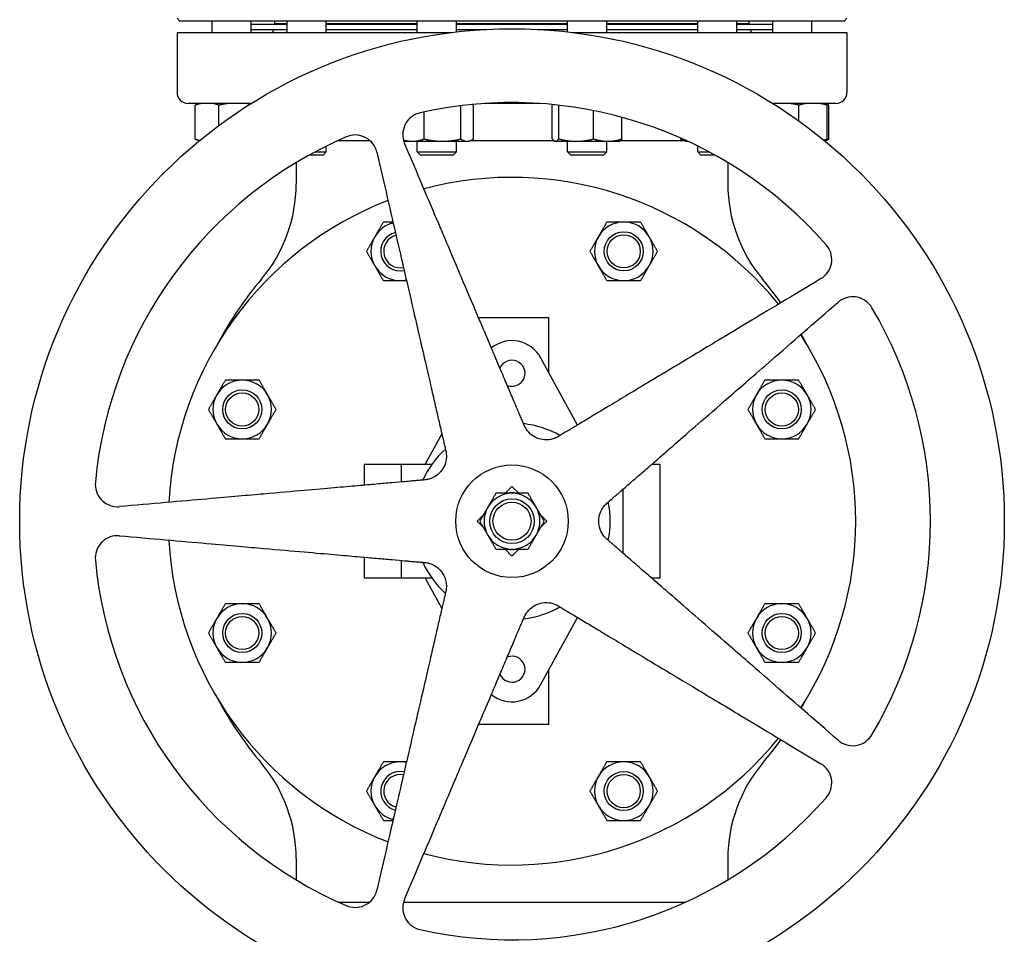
# Model space of a CAD drawing. Header units: inches. Extents: x 24 to 1128, y -69 to 748.
# Tile 598 of 656: x 600 to 622, y 573 to 594. Entities that reach past the tile are written whole.
import ezdxf

# ---------------------------------------------------------------- set-up
doc = ezdxf.new("R2010")
doc.units = ezdxf.units.IN
doc.header["$LTSCALE"] = 32
doc.header["$MEASUREMENT"] = 0
doc.layers.add('Visible (ANSI)', color=7, linetype='Continuous', lineweight=30)

msp = doc.modelspace()

# ---------------------------------------------------------------- linework, layer by layer
at = {"layer": 'Visible (ANSI)'}
for p, q in [((603.34313, 593.59353), (603.28063, 593.65603)), ((618.21813, 593.59353), (603.34313, 593.59353)), ((604.06461, 593.34053), (604.06461, 593.59353)), ((604.93961, 593.34053), (604.93961, 593.59353)), ((604.93961, 593.52853), (605.74694, 593.52853)), ((605.47063, 593.53353), (605.47063, 593.59353)), ((605.74694, 593.53353), (605.47063, 593.53353)), ((605.59063, 593.53353), (605.59063, 593.52853)), ((605.74694, 593.34053), (605.74694, 593.59353)), ((606.62194, 593.34053), (606.62194, 593.59353)), ((608.66081, 593.53353), (606.62194, 593.53353)), ((606.62194, 593.52853), (608.66081, 593.52853)), ((608.66081, 593.34053), (608.66081, 593.59353)), ((609.53581, 593.35252), (609.53581, 593.59353)), ((612.02546, 593.53353), (609.53581, 593.53353)), ((609.53581, 593.52853), (612.02546, 593.52853)), ((612.02546, 593.35252), (612.02546, 593.59353)), ((612.90046, 593.34053), (612.90046, 593.59353)), ((614.93933, 593.53353), (612.90046, 593.53353)), ((612.90046, 593.52853), (614.93933, 593.52853)), ((614.93933, 593.34053), (614.93933, 593.59353)), ((615.81433, 593.34053), (615.81433, 593.59353)), ((616.09063, 593.53353), (615.81433, 593.53353)), ((615.81433, 593.52853), (616.62165, 593.52853)), ((615.97063, 593.53353), (615.97063, 593.52853)), ((616.09063, 593.53353), (616.09063, 593.59353)), ((616.62165, 593.34053), (616.62165, 593.59353)), ((617.49665, 593.34053), (617.49665, 593.59353)), ((618.21813, 593.59353), (618.28063, 593.65603)), ((603.28063, 593.34053), (609.4345, 593.34053)), ((603.28063, 593.34053), (603.28063, 591.99953)), ((604.93961, 593.40853), (605.74694, 593.40853)), ((605.46563, 593.40353), (605.40263, 593.34053)), ((605.46563, 593.40353), (605.74694, 593.40353)), ((605.59063, 593.40853), (605.59063, 593.40353)), ((606.62194, 593.40853), (608.66081, 593.40853)), ((606.62194, 593.40353), (608.66081, 593.40353)), ((609.53581, 593.40853), (610.21541, 593.40853)), ((609.53581, 593.40353), (610.12524, 593.40353)), ((611.34585, 593.40853), (612.02546, 593.40853)), ((611.43602, 593.40353), (612.02546, 593.40353)), ((612.12676, 593.34053), (618.28063, 593.34053)), ((612.90046, 593.40853), (614.93933, 593.40853)), ((612.90046, 593.40353), (614.93933, 593.40353)), ((615.81433, 593.40853), (616.62165, 593.40853)), ((615.81433, 593.40353), (616.09563, 593.40353)), ((615.97063, 593.40853), (615.97063, 593.40353)), ((616.09563, 593.40353), (616.15863, 593.34053)), ((618.28063, 593.34053), (618.28063, 591.99953)), ((604.94154, 591.74953), (603.53063, 591.74953)), ((603.75524, 591.74953), (603.73733, 591.74118)), ((611.39213, 591.74953), (610.16913, 591.74953)), ((618.03063, 591.74953), (616.61973, 591.74953)), ((617.80603, 591.74953), (617.82394, 591.74118)), ((603.68468, 590.9554), (603.68468, 591.71066)), ((604.21916, 591.25756), (604.21916, 591.71066)), ((608.81536, 590.9554), (608.81536, 591.56109)), ((609.63279, 590.9554), (609.63279, 591.69893)), ((609.91574, 590.9554), (609.91574, 591.71066)), ((611.68243, 590.9554), (611.68243, 591.71066)), ((611.82765, 590.9554), (611.82765, 591.71066)), ((612.60818, 590.9554), (612.60818, 591.58955)), ((617.20437, 591.35794), (617.20437, 591.71066)), ((617.83968, 590.9554), (617.83968, 591.71066)), ((617.87658, 590.9554), (617.87658, 591.71066)), ((613.24348, 590.9554), (613.24348, 591.44004)), ((603.77244, 590.90851), (603.73733, 590.92488)), ((606.8877, 590.92253), (607.59461, 590.92253)), ((608.37931, 590.90353), (608.35495, 590.91489)), ((608.37931, 590.90353), (608.54812, 590.90353)), ((608.54812, 590.90353), (609.22407, 590.90353)), ((608.66081, 590.66645), (608.66081, 590.90353)), ((609.22407, 590.90353), (609.77426, 590.90353)), ((609.53581, 590.66645), (609.53581, 590.90353)), ((609.77426, 590.90353), (609.81731, 590.90353)), ((609.81731, 590.90353), (609.8631, 590.92488)), ((609.85805, 590.92253), (611.71211, 590.92253)), ((611.74396, 590.90353), (611.7327, 590.90878)), ((611.74396, 590.90353), (611.75504, 590.90353)), ((611.75504, 590.90353), (612.21791, 590.90353)), ((612.02546, 590.66645), (612.02546, 590.90353)), ((612.21791, 590.90353), (612.92583, 590.90353)), ((612.90046, 590.66645), (612.90046, 590.90353)), ((612.92583, 590.90353), (613.18196, 590.90353)), ((613.18196, 590.90353), (613.19321, 590.90878)), ((613.21381, 590.92253), (614.61708, 590.92253)), ((614.5594, 590.9554), (614.5594, 590.97376)), ((614.65783, 590.90353), (614.61204, 590.92488)), ((614.65783, 590.90353), (614.71489, 590.90353)), ((617.78883, 590.90851), (617.78941, 590.90878)), ((617.78941, 590.90878), (617.82394, 590.92488)), ((606.3699, 590.66645), (606.62194, 590.66645)), ((606.54902, 590.59353), (606.62194, 590.66645)), ((606.62194, 590.66645), (606.62194, 590.79606)), ((608.66081, 590.66645), (609.53581, 590.66645)), ((608.73373, 590.59353), (608.66081, 590.66645)), ((609.46289, 590.59353), (609.53581, 590.66645)), ((612.02546, 590.66645), (612.90046, 590.66645)), ((612.09837, 590.59353), (612.02546, 590.66645)), ((612.82754, 590.59353), (612.90046, 590.66645)), ((614.93933, 590.66645), (614.93933, 590.79606)), ((614.93933, 590.66645), (615.19136, 590.66645)), ((615.01224, 590.59353), (614.93933, 590.66645)), ((605.94881, 590.4276), (605.94881, 589.95101)), ((606.54902, 590.59353), (606.23588, 590.59353)), ((609.46289, 590.59353), (608.73373, 590.59353)), ((612.82754, 590.59353), (612.09837, 590.59353)), ((615.32539, 590.59353), (615.01224, 590.59353)), ((615.61245, 590.4276), (615.61245, 589.95101)), ((611.60743, 586.95253), (610.03294, 586.95253)), ((611.60743, 585.71903), (611.60743, 586.95253)), ((612.24437, 584.55153), (611.42074, 586.06124)), ((609.20972, 584.35509), (608.83766, 583.67311)), ((607.47263, 583.67311), (608.29963, 583.67311)), ((607.47263, 583.67311), (607.47263, 583.20503)), ((608.29963, 583.67311), (608.98816, 583.67311)), ((608.29963, 583.67311), (608.29963, 583.27738)), ((613.90829, 583.67311), (614.08863, 583.67311)), ((614.08863, 583.67311), (614.08863, 581.12595)), ((610.6264, 583.02453), (610.78063, 583.17876)), ((610.78063, 583.17876), (610.93486, 583.02453)), ((613.26163, 583.11098), (613.26163, 581.68808)), ((610.0014, 582.39953), (610.13755, 582.53568)), ((611.42371, 582.53568), (611.55986, 582.39953)), ((610.13755, 582.26338), (610.0014, 582.39953)), ((611.55986, 582.39953), (611.42371, 582.26338)), ((610.78063, 581.6203), (610.6264, 581.77453)), ((610.93486, 581.77453), (610.78063, 581.6203)), ((607.47263, 581.59403), (607.47263, 581.12595)), ((608.29963, 581.52168), (608.29963, 581.12595)), ((608.29963, 581.12595), (607.47263, 581.12595)), ((608.98816, 581.12595), (608.29963, 581.12595)), ((608.83766, 581.12595), (609.20972, 580.44397)), ((614.08863, 581.12595), (613.90829, 581.12595)), ((611.42074, 578.73781), (612.24437, 580.24753)), ((611.60743, 577.84653), (611.60743, 579.08003)), ((611.60743, 577.84653), (610.03294, 577.84653)), ((605.94881, 574.84805), (605.94881, 574.37146)), ((615.61245, 574.84805), (615.61245, 574.37146)), ((606.8877, 573.87653), (607.59461, 573.87653)), ((608.35281, 573.87653), (614.67356, 573.87653))]:
    msp.add_line(p, q, dxfattribs=at)
for centre, radius in [((610.78063, 582.39953), 11.0235), ((613.28269, 588.44004), 0.4375), ((613.28269, 588.44004), 0.37135), ((604.74012, 584.90159), 0.4375), ((604.74012, 584.90159), 0.37135), ((616.82114, 584.90159), 0.4375), ((616.82114, 584.90159), 0.37135), ((610.78063, 582.39953), 1.26), ((610.78063, 582.39953), 0.5), ((610.78063, 582.39953), 0.4256), ((604.74012, 579.89747), 0.4375), ((616.82114, 579.89747), 0.4375), ((604.74012, 579.89747), 0.37135), ((616.82114, 579.89747), 0.37135), ((613.28269, 576.35902), 0.4375), ((613.28269, 576.35902), 0.37135)]:
    msp.add_circle(centre, radius, dxfattribs=at)
for centre, radius, start, end in [((603.53063, 591.99953), 0.25, 180, 270), ((618.03063, 591.99953), 0.25, 270, 0), ((610.78063, 582.39953), 9.36997, 41.331348, 102.668652), ((610.78063, 582.39953), 9.36997, 113.331348, 174.668652), ((610.78063, 582.39953), 7.696, 39.147903, 104.852097), ((602.64081, 589.95101), 3.308, 319.897303, 0), ((618.92045, 589.95101), 3.308, 180, 220.102697), ((610.78063, 582.39953), 7.696, 111.147903, 176.852097), ((613.28269, 588.44004), 0.656, 90, 150), ((613.28269, 588.44004), 0.656, 30, 90), ((608.27857, 588.44004), 0.656, 104.015956, 150), ((608.27857, 588.44004), 0.656, 150, 210), ((608.27857, 588.44004), 0.4375, 104.523454, 281.476546), ((608.27857, 588.44004), 0.37135, 104.794914, 281.205086), ((613.28269, 588.44004), 0.656, 150, 210), ((613.28269, 588.44004), 0.656, 330, 30), ((608.27857, 588.44004), 0.656, 210, 270), ((613.28269, 588.44004), 0.656, 210, 270), ((613.28269, 588.44004), 0.656, 270, 330), ((611.60763, 582.39953), 8.415, 139.897304, 151.812157), ((608.27857, 588.44004), 0.656, 270, 281.984044), ((609.95363, 582.39953), 8.415, 35.531253, 40.102696), ((610.78063, 582.39953), 9.36997, 329.331348, 30.668652), ((610.78063, 582.39953), 7.696, 327.147903, 32.852097), ((609.95363, 582.39953), 8.415, 28.187843, 29.808159), ((610.78063, 585.71203), 0.72917, 28.615103, 129.209832), ((610.78063, 585.71203), 0.29167, 248.74206, 157.25794), ((604.74012, 584.90159), 0.656, 90, 150), ((604.74012, 584.90159), 0.656, 30, 90), ((616.82114, 584.90159), 0.656, 90, 150), ((616.82114, 584.90159), 0.656, 30, 90), ((604.74012, 584.90159), 0.656, 150, 210), ((604.74012, 584.90159), 0.656, 330, 30), ((616.82114, 584.90159), 0.656, 150, 210), ((616.82114, 584.90159), 0.656, 330, 30), ((604.74012, 584.90159), 0.656, 210, 270), ((604.74012, 584.90159), 0.656, 270, 330), ((610.78063, 582.39953), 2.19886, 60.739091, 83.260909), ((616.82114, 584.90159), 0.656, 210, 270), ((616.82114, 584.90159), 0.656, 270, 330), ((610.78063, 582.39953), 2.19886, 132.739091, 155.260909), ((610.78063, 582.39953), 0.625, 90, 150), ((610.78063, 582.39953), 0.636, 79.328306, 100.671694), ((610.78063, 582.39953), 0.625, 30, 90), ((610.78063, 582.39953), 0.625, 150, 210), ((610.78063, 582.39953), 0.625, 330, 30), ((610.78063, 582.39953), 2.19886, 348.739091, 11.260909), ((610.78063, 582.39953), 0.625, 210, 270), ((610.78063, 582.39953), 0.625, 270, 330), ((610.78063, 582.39953), 7.696, 183.147903, 248.852097), ((610.78063, 582.39953), 0.636, 259.328306, 280.671694), ((610.78063, 582.39953), 9.36997, 185.331348, 246.668652), ((610.78063, 582.39953), 2.19886, 204.739091, 227.260909), ((604.74012, 579.89747), 0.656, 90, 150), ((604.74012, 579.89747), 0.656, 30, 90), ((616.82114, 579.89747), 0.656, 90, 150), ((616.82114, 579.89747), 0.656, 30, 90), ((610.78063, 582.39953), 2.19886, 276.739091, 299.260909), ((604.74012, 579.89747), 0.656, 150, 210), ((604.74012, 579.89747), 0.656, 330, 30), ((616.82114, 579.89747), 0.656, 150, 210), ((616.82114, 579.89747), 0.656, 330, 30), ((604.74012, 579.89747), 0.656, 210, 270), ((604.74012, 579.89747), 0.656, 270, 330), ((616.82114, 579.89747), 0.656, 210, 270), ((616.82114, 579.89747), 0.656, 270, 330), ((610.78063, 579.08703), 0.29167, 202.74206, 111.25794), ((610.78063, 579.08703), 0.72917, 230.790168, 331.384897), ((611.60763, 582.39953), 8.415, 208.187843, 220.102697), ((609.95363, 582.39953), 8.415, 330.191841, 331.812157), ((610.78063, 582.39953), 7.696, 255.147903, 320.852097), ((609.95363, 582.39953), 8.415, 319.897303, 324.468747), ((602.64081, 574.84805), 3.308, 0, 40.102697), ((608.27857, 576.35902), 0.656, 90, 150), ((608.27857, 576.35902), 0.656, 78.015956, 90), ((613.28269, 576.35902), 0.656, 90, 150), ((613.28269, 576.35902), 0.656, 30, 90), ((618.92045, 574.84805), 3.308, 139.897303, 180), ((608.27857, 576.35902), 0.4375, 78.523454, 255.476546), ((608.27857, 576.35902), 0.656, 150, 210), ((608.27857, 576.35902), 0.37135, 78.794914, 255.205086), ((613.28269, 576.35902), 0.656, 150, 210), ((613.28269, 576.35902), 0.656, 330, 30), ((610.78063, 582.39953), 9.36997, 257.331348, 318.668652), ((608.27857, 576.35902), 0.656, 210, 255.984044), ((613.28269, 576.35902), 0.656, 210, 270), ((613.28269, 576.35902), 0.656, 270, 330)]:
    msp.add_arc(centre, radius, start, end, dxfattribs=at)
for points, weights in [([(603.82178, 591.74953), (603.75686, 591.7368), (603.68468, 591.71066)], [1.01897523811, 1.01877372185, 1]), ([(604.21916, 591.71066), (604.14699, 591.7368), (604.08207, 591.74953)], [1, 1.01877372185, 1.01897523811]), ([(604.42884, 591.74953), (604.32954, 591.7368), (604.21916, 591.71066)], [1.01897523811, 1.01877372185, 1]), ([(604.91884, 591.73532), (604.87196, 591.74376), (604.82692, 591.74953)], [1.01497041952, 1.01888382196, 1.01897523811]), ([(616.62406, 591.74953), (616.62228, 591.74929), (616.6205, 591.74905)], [1.01897523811, 1.0189714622, 1.01896116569]), ([(617.20437, 591.71066), (617.09897, 591.7368), (617.00416, 591.74953)], [1, 1.01877372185, 1.01897523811]), ([(617.36733, 591.74953), (617.29016, 591.7368), (617.20437, 591.71066)], [1.01897523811, 1.01877372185, 1]), ([(617.83968, 591.71066), (617.75389, 591.7368), (617.67672, 591.74953)], [1, 1.01877372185, 1.01897523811]), ([(617.80243, 591.74953), (617.82007, 591.7368), (617.83968, 591.71066)], [1.01897523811, 1.01877372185, 1]), ([(617.87658, 591.71066), (617.83837, 591.7368), (617.804, 591.74953)], [1, 1.01877372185, 1.01897523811]), ([(603.68468, 591.71066), (603.71209, 591.72941), (603.73733, 591.74118)], [1, 1.01339325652, 1.01733426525]), ([(609.91574, 591.71066), (609.90254, 591.71969), (609.8899, 591.72707)], [1, 1.0064062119, 1.01064987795]), ([(611.69381, 591.7249), (611.68823, 591.71839), (611.68243, 591.71066)], [1.00937112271, 1.0054754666, 1]), ([(611.82765, 591.71066), (611.82759, 591.71075), (611.82752, 591.71084)], [1, 1.00006190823, 1.0001236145]), ([(611.8281, 591.71077), (611.82787, 591.71072), (611.82765, 591.71066)], [1.00007787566, 1.00003897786, 1]), ([(603.73733, 590.92488), (603.71209, 590.93665), (603.68468, 590.9554)], [1.01733426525, 1.01339325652, 1]), ([(603.68468, 590.9554), (603.73987, 590.93541), (603.79048, 590.92334)], [1, 1.01429119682, 1.01782022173]), ([(608.35011, 590.93292), (608.45327, 590.90353), (608.54812, 590.90353)], [1.01392594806, 1.02876844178, 1]), ([(608.54812, 590.90353), (608.67214, 590.90353), (608.81536, 590.9554)], [1, 1.0379548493, 1]), ([(608.81536, 590.9554), (609.03439, 590.90353), (609.22407, 590.90353)], [1, 1.0379548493, 1]), ([(609.22407, 590.90353), (609.41376, 590.90353), (609.63279, 590.9554)], [1, 1.0379548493, 1]), ([(609.63279, 590.9554), (609.7086, 590.90353), (609.77426, 590.90353)], [1, 1.0379548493, 1]), ([(609.77426, 590.90353), (609.83992, 590.90353), (609.91574, 590.9554)], [1, 1.0379548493, 1]), ([(611.68243, 590.9554), (611.72134, 590.90353), (611.75504, 590.90353)], [1, 1.0379548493, 1]), ([(611.75504, 590.90353), (611.78874, 590.90353), (611.82765, 590.9554)], [1, 1.0379548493, 1]), ([(611.82765, 590.9554), (612.03679, 590.90353), (612.21791, 590.90353)], [1, 1.0379548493, 1]), ([(612.21791, 590.90353), (612.39904, 590.90353), (612.60818, 590.9554)], [1, 1.0379548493, 1]), ([(612.60818, 590.9554), (612.77841, 590.90353), (612.92583, 590.90353)], [1, 1.0379548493, 1]), ([(612.92583, 590.90353), (613.07325, 590.90353), (613.24348, 590.9554)], [1, 1.0379548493, 1]), ([(613.24348, 590.9554), (613.21674, 590.91975), (613.19321, 590.90878)], [1, 1.02578038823, 1.01653872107]), ([(614.61204, 590.92488), (614.5868, 590.93665), (614.5594, 590.9554)], [1.01733426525, 1.01339325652, 1]), ([(614.5594, 590.9554), (614.62176, 590.93281), (614.67846, 590.92029)], [1, 1.01618057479, 1.01856523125]), ([(617.7587, 590.93324), (617.798, 590.9427), (617.83968, 590.9554)], [1.01376780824, 1.00903433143, 1]), ([(617.83968, 590.9554), (617.81293, 590.91975), (617.78941, 590.90878)], [1, 1.02578038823, 1.01653872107]), ([(617.80076, 590.91536), (617.83661, 590.92805), (617.87658, 590.9554)], [1.01895290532, 1.01965956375, 1]), ([(607.75488, 590.65668), (608.99358, 585.29131), (609.29804, 583.97251)], [1.05826131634, 2.36623373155, 3.21640230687]), ([(611.0555, 584.54354), (610.52665, 585.78943), (608.37508, 590.8582)], [3.21640230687, 2.36623373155, 1.05826131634]), ([(607.89983, 589.09604), (607.79835, 588.92026), (607.71046, 588.76804)], [1.01001874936, 1.04314139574, 1]), ([(608.11519, 589.09604), (608.01363, 589.09604), (607.89983, 589.09604)], [1.02333570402, 1.0283254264, 1.01001874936]), ([(612.90395, 589.09604), (612.80247, 588.92026), (612.71458, 588.76804)], [1.01001874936, 1.04314139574, 1]), ([(613.28269, 589.09604), (613.10692, 589.09604), (612.90395, 589.09604)], [1, 1.04314139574, 1.01001874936]), ([(613.66144, 589.09604), (613.45847, 589.09604), (613.28269, 589.09604)], [1.01001874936, 1.04314139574, 1]), ([(613.85081, 588.76804), (613.76292, 588.92026), (613.66144, 589.09604)], [1, 1.04314139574, 1.01001874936]), ([(607.71046, 588.76804), (607.62257, 588.61581), (607.52109, 588.44004)], [1, 1.04314139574, 1.01001874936]), ([(612.71458, 588.76804), (612.62669, 588.61581), (612.52521, 588.44004)], [1, 1.04314139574, 1.01001874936]), ([(614.04018, 588.44004), (613.93869, 588.61581), (613.85081, 588.76804)], [1.01001874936, 1.04314139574, 1]), ([(607.52109, 588.44004), (607.62257, 588.26426), (607.71046, 588.11204)], [1.01001874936, 1.04314139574, 1]), ([(612.52521, 588.44004), (612.62669, 588.26426), (612.71458, 588.11204)], [1.01001874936, 1.04314139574, 1]), ([(613.85081, 588.11204), (613.93869, 588.26426), (614.04018, 588.44004)], [1, 1.04314139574, 1.01001874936]), ([(607.71046, 588.11204), (607.79835, 587.95981), (607.89983, 587.78404)], [1, 1.04314139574, 1.01001874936]), ([(612.71458, 588.11204), (612.80247, 587.95981), (612.90395, 587.78404)], [1, 1.04314139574, 1.01001874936]), ([(613.66144, 587.78404), (613.76292, 587.95981), (613.85081, 588.11204)], [1.01001874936, 1.04314139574, 1]), ([(607.89983, 587.78404), (608.1028, 587.78404), (608.27857, 587.78404)], [1.01001874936, 1.04314139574, 1]), ([(608.27857, 587.78404), (608.34756, 587.78404), (608.41808, 587.78404)], [1, 1.01649887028, 1.02184350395]), ([(617.69864, 587.82879), (612.97864, 584.99273), (611.81848, 584.29563)], [1.05826131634, 2.36623373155, 3.21640230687]), ([(612.90395, 587.78404), (613.10692, 587.78404), (613.28269, 587.78404)], [1.01001874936, 1.04314139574, 1]), ([(613.28269, 587.78404), (613.45847, 587.78404), (613.66144, 587.78404)], [1, 1.04314139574, 1.01001874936]), ([(612.90465, 582.80065), (613.92613, 583.68862), (618.08195, 587.30121)], [3.21640230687, 2.36623373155, 1.05826131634]), ([(604.36138, 585.55759), (604.2599, 585.38182), (604.17201, 585.22959)], [1.01001874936, 1.04314139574, 1]), ([(604.74012, 585.55759), (604.56435, 585.55759), (604.36138, 585.55759)], [1, 1.04314139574, 1.01001874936]), ([(605.11887, 585.55759), (604.9159, 585.55759), (604.74012, 585.55759)], [1.01001874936, 1.04314139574, 1]), ([(605.30824, 585.22959), (605.22035, 585.38182), (605.11887, 585.55759)], [1, 1.04314139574, 1.01001874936]), ([(616.4424, 585.55759), (616.34092, 585.38182), (616.25303, 585.22959)], [1.01001874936, 1.04314139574, 1]), ([(616.82114, 585.55759), (616.64537, 585.55759), (616.4424, 585.55759)], [1, 1.04314139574, 1.01001874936]), ([(617.19988, 585.55759), (616.99692, 585.55759), (616.82114, 585.55759)], [1.01001874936, 1.04314139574, 1]), ([(617.38925, 585.22959), (617.30137, 585.38182), (617.19988, 585.55759)], [1, 1.04314139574, 1.01001874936]), ([(604.17201, 585.22959), (604.08412, 585.07737), (603.98264, 584.90159)], [1, 1.04314139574, 1.01001874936]), ([(605.49761, 584.90159), (605.39612, 585.07737), (605.30824, 585.22959)], [1.01001874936, 1.04314139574, 1]), ([(616.25303, 585.22959), (616.16514, 585.07737), (616.06366, 584.90159)], [1, 1.04314139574, 1.01001874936]), ([(617.57863, 584.90159), (617.47714, 585.07737), (617.38925, 585.22959)], [1.01001874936, 1.04314139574, 1]), ([(603.98264, 584.90159), (604.08412, 584.72582), (604.17201, 584.57359)], [1.01001874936, 1.04314139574, 1]), ([(605.30824, 584.57359), (605.39612, 584.72582), (605.49761, 584.90159)], [1, 1.04314139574, 1.01001874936]), ([(616.06366, 584.90159), (616.16514, 584.72582), (616.25303, 584.57359)], [1.01001874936, 1.04314139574, 1]), ([(617.38925, 584.57359), (617.47714, 584.72582), (617.57863, 584.90159)], [1, 1.04314139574, 1.01001874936]), ([(604.17201, 584.57359), (604.2599, 584.42137), (604.36138, 584.24559)], [1, 1.04314139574, 1.01001874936]), ([(605.11887, 584.24559), (605.22035, 584.42137), (605.30824, 584.57359)], [1.01001874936, 1.04314139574, 1]), ([(616.25303, 584.57359), (616.34092, 584.42137), (616.4424, 584.24559)], [1, 1.04314139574, 1.01001874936]), ([(617.19988, 584.24559), (617.30137, 584.42137), (617.38925, 584.57359)], [1.01001874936, 1.04314139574, 1]), ([(604.36138, 584.24559), (604.56435, 584.24559), (604.74012, 584.24559)], [1.01001874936, 1.04314139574, 1]), ([(604.74012, 584.24559), (604.9159, 584.24559), (605.11887, 584.24559)], [1, 1.04314139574, 1.01001874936]), ([(616.4424, 584.24559), (616.64537, 584.24559), (616.82114, 584.24559)], [1.01001874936, 1.04314139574, 1]), ([(616.82114, 584.24559), (616.99692, 584.24559), (617.19988, 584.24559)], [1, 1.04314139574, 1.01001874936]), ([(608.82649, 583.32348), (607.47816, 583.20551), (601.99261, 582.72559)], [3.22913550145, 2.37560125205, 1.06245079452]), ([(610.41979, 583.02453), (610.3231, 582.85706), (610.23937, 582.71203)], [1.01001874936, 1.04314139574, 1]), ([(610.78063, 583.02453), (610.61316, 583.02453), (610.41979, 583.02453)], [1, 1.04314139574, 1.01001874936]), ([(611.14148, 583.02453), (610.9481, 583.02453), (610.78063, 583.02453)], [1.01001874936, 1.04314139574, 1]), ([(611.3219, 582.71203), (611.23816, 582.85706), (611.14148, 583.02453)], [1, 1.04314139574, 1.01001874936]), ([(610.23937, 582.71203), (610.15563, 582.567), (610.05894, 582.39953)], [1, 1.04314139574, 1.01001874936]), ([(611.50232, 582.39953), (611.40563, 582.567), (611.3219, 582.71203)], [1.01001874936, 1.04314139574, 1]), ([(610.05894, 582.39953), (610.15563, 582.23206), (610.23937, 582.08703)], [1.01001874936, 1.04314139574, 1]), ([(611.3219, 582.08703), (611.40563, 582.23206), (611.50232, 582.39953)], [1, 1.04314139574, 1.01001874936]), ([(601.99261, 582.07347), (607.47816, 581.59355), (608.82649, 581.47558)], [1.06245079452, 2.37560125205, 3.22913550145]), ([(610.23937, 582.08703), (610.3231, 581.942), (610.41979, 581.77453)], [1, 1.04314139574, 1.01001874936]), ([(611.14148, 581.77453), (611.23816, 581.942), (611.3219, 582.08703)], [1.01001874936, 1.04314139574, 1]), ([(618.08195, 577.49785), (613.92613, 581.11044), (612.90465, 581.9984)], [1.05826131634, 2.36623373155, 3.21640230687]), ([(610.41979, 581.77453), (610.61316, 581.77453), (610.78063, 581.77453)], [1.01001874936, 1.04314139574, 1]), ([(610.78063, 581.77453), (610.9481, 581.77453), (611.14148, 581.77453)], [1, 1.04314139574, 1.01001874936]), ([(609.29804, 580.82655), (608.99358, 579.50775), (607.75488, 574.14238)], [3.21640230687, 2.36623373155, 1.05826131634]), ([(604.36138, 580.55347), (604.2599, 580.37769), (604.17201, 580.22547)], [1.01001874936, 1.04314139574, 1]), ([(604.74012, 580.55347), (604.56435, 580.55347), (604.36138, 580.55347)], [1, 1.04314139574, 1.01001874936]), ([(605.11887, 580.55347), (604.9159, 580.55347), (604.74012, 580.55347)], [1.01001874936, 1.04314139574, 1]), ([(605.30824, 580.22547), (605.22035, 580.37769), (605.11887, 580.55347)], [1, 1.04314139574, 1.01001874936]), ([(611.81848, 580.50343), (612.97864, 579.80633), (617.69864, 576.97027)], [3.21640230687, 2.36623373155, 1.05826131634]), ([(616.4424, 580.55347), (616.34092, 580.37769), (616.25303, 580.22547)], [1.01001874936, 1.04314139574, 1]), ([(616.82114, 580.55347), (616.64537, 580.55347), (616.4424, 580.55347)], [1, 1.04314139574, 1.01001874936]), ([(617.19988, 580.55347), (616.99692, 580.55347), (616.82114, 580.55347)], [1.01001874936, 1.04314139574, 1]), ([(617.38925, 580.22547), (617.30137, 580.37769), (617.19988, 580.55347)], [1, 1.04314139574, 1.01001874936]), ([(604.17201, 580.22547), (604.08412, 580.07324), (603.98264, 579.89747)], [1, 1.04314139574, 1.01001874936]), ([(605.49761, 579.89747), (605.39612, 580.07324), (605.30824, 580.22547)], [1.01001874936, 1.04314139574, 1]), ([(608.37508, 573.94086), (610.52665, 579.00963), (611.0555, 580.25552)], [1.05826131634, 2.36623373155, 3.21640230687]), ([(616.25303, 580.22547), (616.16514, 580.07324), (616.06366, 579.89747)], [1, 1.04314139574, 1.01001874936]), ([(617.57863, 579.89747), (617.47714, 580.07324), (617.38925, 580.22547)], [1.01001874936, 1.04314139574, 1]), ([(603.98264, 579.89747), (604.08412, 579.72169), (604.17201, 579.56947)], [1.01001874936, 1.04314139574, 1]), ([(605.30824, 579.56947), (605.39612, 579.72169), (605.49761, 579.89747)], [1, 1.04314139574, 1.01001874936]), ([(616.06366, 579.89747), (616.16514, 579.72169), (616.25303, 579.56947)], [1.01001874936, 1.04314139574, 1]), ([(617.38925, 579.56947), (617.47714, 579.72169), (617.57863, 579.89747)], [1, 1.04314139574, 1.01001874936]), ([(604.17201, 579.56947), (604.2599, 579.41724), (604.36138, 579.24147)], [1, 1.04314139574, 1.01001874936]), ([(605.11887, 579.24147), (605.22035, 579.41724), (605.30824, 579.56947)], [1.01001874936, 1.04314139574, 1]), ([(616.25303, 579.56947), (616.34092, 579.41724), (616.4424, 579.24147)], [1, 1.04314139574, 1.01001874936]), ([(617.19988, 579.24147), (617.30137, 579.41724), (617.38925, 579.56947)], [1.01001874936, 1.04314139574, 1]), ([(604.36138, 579.24147), (604.56435, 579.24147), (604.74012, 579.24147)], [1.01001874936, 1.04314139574, 1]), ([(604.74012, 579.24147), (604.9159, 579.24147), (605.11887, 579.24147)], [1, 1.04314139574, 1.01001874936]), ([(616.4424, 579.24147), (616.64537, 579.24147), (616.82114, 579.24147)], [1.01001874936, 1.04314139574, 1]), ([(616.82114, 579.24147), (616.99692, 579.24147), (617.19988, 579.24147)], [1, 1.04314139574, 1.01001874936]), ([(607.89983, 577.01502), (607.79835, 576.83925), (607.71046, 576.68702)], [1.01001874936, 1.04314139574, 1]), ([(608.27857, 577.01502), (608.1028, 577.01502), (607.89983, 577.01502)], [1, 1.04314139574, 1.01001874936]), ([(608.41808, 577.01502), (608.34756, 577.01502), (608.27857, 577.01502)], [1.02184350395, 1.01649887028, 1]), ([(612.90395, 577.01502), (612.80247, 576.83925), (612.71458, 576.68702)], [1.01001874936, 1.04314139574, 1]), ([(613.28269, 577.01502), (613.10692, 577.01502), (612.90395, 577.01502)], [1, 1.04314139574, 1.01001874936]), ([(613.66144, 577.01502), (613.45847, 577.01502), (613.28269, 577.01502)], [1.01001874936, 1.04314139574, 1]), ([(613.85081, 576.68702), (613.76292, 576.83925), (613.66144, 577.01502)], [1, 1.04314139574, 1.01001874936]), ([(607.71046, 576.68702), (607.62257, 576.5348), (607.52109, 576.35902)], [1, 1.04314139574, 1.01001874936]), ([(612.71458, 576.68702), (612.62669, 576.5348), (612.52521, 576.35902)], [1, 1.04314139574, 1.01001874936]), ([(614.04018, 576.35902), (613.93869, 576.5348), (613.85081, 576.68702)], [1.01001874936, 1.04314139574, 1]), ([(607.52109, 576.35902), (607.62257, 576.18325), (607.71046, 576.03102)], [1.01001874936, 1.04314139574, 1]), ([(612.52521, 576.35902), (612.62669, 576.18325), (612.71458, 576.03102)], [1.01001874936, 1.04314139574, 1]), ([(613.85081, 576.03102), (613.93869, 576.18325), (614.04018, 576.35902)], [1, 1.04314139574, 1.01001874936]), ([(607.71046, 576.03102), (607.79835, 575.8788), (607.89983, 575.70302)], [1, 1.04314139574, 1.01001874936]), ([(612.71458, 576.03102), (612.80247, 575.8788), (612.90395, 575.70302)], [1, 1.04314139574, 1.01001874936]), ([(613.66144, 575.70302), (613.76292, 575.8788), (613.85081, 576.03102)], [1.01001874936, 1.04314139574, 1]), ([(607.89983, 575.70302), (608.01363, 575.70302), (608.11519, 575.70302)], [1.01001874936, 1.0283254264, 1.02333570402]), ([(612.90395, 575.70302), (613.10692, 575.70302), (613.28269, 575.70302)], [1.01001874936, 1.04314139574, 1]), ([(613.28269, 575.70302), (613.45847, 575.70302), (613.66144, 575.70302)], [1, 1.04314139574, 1.01001874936])]:
    msp.add_rational_spline(points, weights, degree=2, dxfattribs=at)
for points, knots in [([(608.72568, 591.54139), (608.66211, 591.5271), (608.59744, 591.49872), (608.48576, 591.41764), (608.43875, 591.36495), (608.3722, 591.25293), (608.3484, 591.18644), (608.33061, 591.04958), (608.33662, 590.97923), (608.36001, 590.89712), (608.36694, 590.87756), (608.37508, 590.8582)], [1.98632476, 1.98632476, 1.98632476, 1.98632476, 2.48280891, 2.48280891, 2.97929305, 2.97929305, 3.47597129, 3.47597129, 3.97264952, 3.97264952, 4.12697786, 4.12697786, 4.12697786, 4.12697786]), ([(607.75488, 590.65668), (607.75009, 590.67713), (607.7442, 590.69703), (607.73724, 590.71603), (607.71486, 590.7772), (607.67837, 590.83766), (607.58353, 590.93792), (607.5252, 590.97773), (607.40552, 591.02923), (607.33651, 591.04423), (607.1985, 591.04418), (607.1295, 591.02913), (607.06967, 591.00332)], [-0.15432833, -0.15432833, -0.15432833, -0.15432833, 0, 0, 0, 0.49667824, 0.49667824, 0.99335647, 0.99335647, 1.48984062, 1.48984062, 1.98632476, 1.98632476, 1.98632476, 1.98632476]), ([(617.69864, 587.82879), (617.71661, 587.83967), (617.73371, 587.85142), (617.8009, 587.9041), (617.84711, 587.95749), (617.91316, 588.07866), (617.933, 588.14644), (617.945, 588.27618), (617.93794, 588.34644), (617.89524, 588.47768), (617.8596, 588.53865), (617.81657, 588.58758)], [3.53059689, 3.53059689, 3.53059689, 3.53059689, 3.68492522, 3.68492522, 4.18160346, 4.18160346, 4.6782817, 4.6782817, 5.17476584, 5.17476584, 5.67124999, 5.67124999, 5.67124999, 5.67124999]), ([(618.84004, 587.1789), (618.80681, 587.23494), (618.75983, 587.28768), (618.64821, 587.36884), (618.58357, 587.39726), (618.45647, 587.42594), (618.38588, 587.42802), (618.25023, 587.40265), (618.18517, 587.37519), (618.11431, 587.32758), (618.09784, 587.31494), (618.08195, 587.30121)], [1.98632476, 1.98632476, 1.98632476, 1.98632476, 2.48280891, 2.48280891, 2.97929305, 2.97929305, 3.47597129, 3.47597129, 3.97264952, 3.97264952, 4.12697786, 4.12697786, 4.12697786, 4.12697786]), ([(611.81848, 584.29563), (611.79076, 584.27898), (611.76195, 584.26516), (611.67991, 584.23402), (611.61893, 584.22137), (611.49642, 584.21838), (611.43489, 584.22806), (611.32611, 584.2634), (611.27064, 584.29174), (611.17328, 584.36617), (611.13139, 584.41225), (611.08332, 584.48566), (611.06813, 584.51377), (611.0555, 584.54354)], [5.30201977, 5.30201977, 5.30201977, 5.30201977, 5.53516775, 5.53516775, 5.97092818, 5.97092818, 6.40668861, 6.40668861, 6.84244904, 6.84244904, 7.27820947, 7.27820947, 7.51135745, 7.51135745, 7.51135745, 7.51135745]), ([(609.29804, 583.97251), (609.30532, 583.941), (609.30955, 583.90933), (609.31382, 583.82168), (609.30701, 583.75978), (609.27199, 583.64234), (609.24377, 583.58681), (609.17655, 583.49428), (609.13245, 583.45028), (609.03159, 583.38069), (608.97481, 583.35509), (608.89014, 583.33206), (608.85871, 583.3263), (608.82649, 583.32348)], [5.30201977, 5.30201977, 5.30201977, 5.30201977, 5.53516775, 5.53516775, 5.97092818, 5.97092818, 6.40668861, 6.40668861, 6.84244904, 6.84244904, 7.27820947, 7.27820947, 7.51135745, 7.51135745, 7.51135745, 7.51135745]), ([(601.45119, 583.27014), (601.44514, 583.20527), (601.45214, 583.13499), (601.49474, 583.00372), (601.53033, 582.94273), (601.6163, 582.84482), (601.67219, 582.80164), (601.79684, 582.74244), (601.86562, 582.72641), (601.93071, 582.72402), (601.95093, 582.72328), (601.97168, 582.72383), (601.99261, 582.72559)], [-1.98632476, -1.98632476, -1.98632476, -1.98632476, -1.48984062, -1.48984062, -0.99335647, -0.99335647, -0.49667824, -0.49667824, 0, 0, 0, 0.15432833, 0.15432833, 0.15432833, 0.15432833]), ([(612.90465, 581.9984), (612.88024, 582.01962), (612.8582, 582.04276), (612.80323, 582.11116), (612.77235, 582.16524), (612.73166, 582.28083), (612.72184, 582.34234), (612.72184, 582.45672), (612.73166, 582.51823), (612.77235, 582.63382), (612.80323, 582.6879), (612.8582, 582.7563), (612.88024, 582.77944), (612.90465, 582.80065)], [5.30201977, 5.30201977, 5.30201977, 5.30201977, 5.53516775, 5.53516775, 5.97092818, 5.97092818, 6.40668861, 6.40668861, 6.84244904, 6.84244904, 7.27820947, 7.27820947, 7.51135745, 7.51135745, 7.51135745, 7.51135745]), ([(601.99261, 582.07347), (601.97168, 582.07523), (601.95093, 582.07578), (601.93071, 582.07504), (601.86562, 582.07265), (601.79684, 582.05662), (601.67219, 581.99741), (601.6163, 581.95424), (601.53033, 581.85633), (601.49474, 581.79534), (601.45214, 581.66407), (601.44514, 581.59379), (601.45119, 581.52892)], [-0.15432833, -0.15432833, -0.15432833, -0.15432833, 0, 0, 0, 0.49667824, 0.49667824, 0.99335647, 0.99335647, 1.48984062, 1.48984062, 1.98632476, 1.98632476, 1.98632476, 1.98632476]), ([(608.82649, 581.47558), (608.85871, 581.47276), (608.89014, 581.467), (608.97481, 581.44397), (609.03159, 581.41837), (609.13245, 581.34878), (609.17655, 581.30478), (609.24377, 581.21225), (609.27199, 581.15672), (609.30701, 581.03928), (609.31382, 580.97738), (609.30955, 580.88973), (609.30532, 580.85806), (609.29804, 580.82655)], [5.30201977, 5.30201977, 5.30201977, 5.30201977, 5.53516775, 5.53516775, 5.97092818, 5.97092818, 6.40668861, 6.40668861, 6.84244904, 6.84244904, 7.27820947, 7.27820947, 7.51135745, 7.51135745, 7.51135745, 7.51135745]), ([(611.0555, 580.25552), (611.06813, 580.28528), (611.08332, 580.3134), (611.13139, 580.38681), (611.17328, 580.43289), (611.27064, 580.50732), (611.32611, 580.53566), (611.43489, 580.571), (611.49642, 580.58068), (611.61893, 580.57769), (611.67991, 580.56504), (611.76195, 580.5339), (611.79076, 580.52008), (611.81848, 580.50343)], [5.30201977, 5.30201977, 5.30201977, 5.30201977, 5.53516775, 5.53516775, 5.97092818, 5.97092818, 6.40668861, 6.40668861, 6.84244904, 6.84244904, 7.27820947, 7.27820947, 7.51135745, 7.51135745, 7.51135745, 7.51135745]), ([(618.08195, 577.49785), (618.09784, 577.48412), (618.11431, 577.47148), (618.18517, 577.42386), (618.25023, 577.39641), (618.38588, 577.37104), (618.45647, 577.37312), (618.58357, 577.4018), (618.64821, 577.43022), (618.75983, 577.51138), (618.80681, 577.56412), (618.84004, 577.62016)], [3.53059689, 3.53059689, 3.53059689, 3.53059689, 3.68492522, 3.68492522, 4.18160346, 4.18160346, 4.6782817, 4.6782817, 5.17476584, 5.17476584, 5.67124999, 5.67124999, 5.67124999, 5.67124999]), ([(617.81657, 576.21148), (617.8596, 576.26041), (617.89524, 576.32138), (617.93794, 576.45262), (617.945, 576.52288), (617.933, 576.65262), (617.91316, 576.7204), (617.84711, 576.84157), (617.8009, 576.89496), (617.74964, 576.93515), (617.73371, 576.94764), (617.71661, 576.95939), (617.69864, 576.97027)], [-1.98632476, -1.98632476, -1.98632476, -1.98632476, -1.48984062, -1.48984062, -0.99335647, -0.99335647, -0.49667824, -0.49667824, 0, 0, 0, 0.15432833, 0.15432833, 0.15432833, 0.15432833]), ([(607.06967, 573.79574), (607.1295, 573.76993), (607.1985, 573.75488), (607.33651, 573.75483), (607.40552, 573.76983), (607.5252, 573.82133), (607.58353, 573.86114), (607.67837, 573.9614), (607.71486, 574.02186), (607.73724, 574.08303), (607.7442, 574.10203), (607.75009, 574.12193), (607.75488, 574.14238)], [-1.98632476, -1.98632476, -1.98632476, -1.98632476, -1.48984062, -1.48984062, -0.99335647, -0.99335647, -0.49667824, -0.49667824, 0, 0, 0, 0.15432833, 0.15432833, 0.15432833, 0.15432833]), ([(608.37508, 573.94086), (608.36694, 573.9215), (608.36001, 573.90194), (608.33662, 573.81983), (608.33061, 573.74948), (608.3484, 573.61262), (608.3722, 573.54613), (608.43875, 573.43411), (608.48576, 573.38142), (608.59744, 573.30034), (608.66211, 573.27196), (608.72568, 573.25767)], [3.53059689, 3.53059689, 3.53059689, 3.53059689, 3.68492522, 3.68492522, 4.18160346, 4.18160346, 4.6782817, 4.6782817, 5.17476584, 5.17476584, 5.67124999, 5.67124999, 5.67124999, 5.67124999])]:
    msp.add_open_spline(points, degree=3, knots=knots, dxfattribs=at)

doc.saveas('drawing.dxf')
